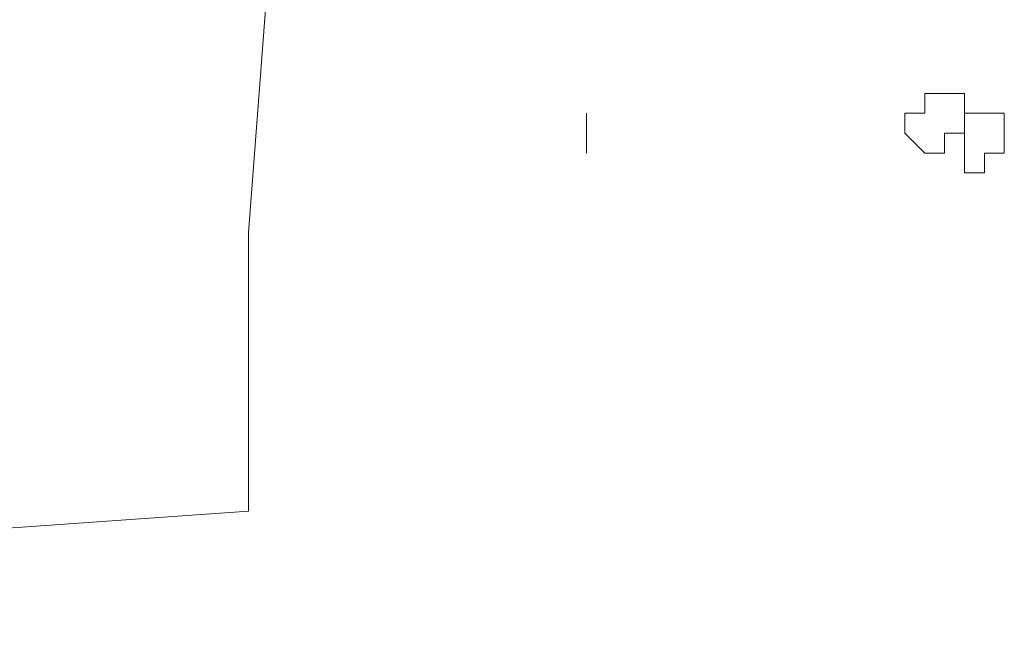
# Model space of a CAD drawing. Header units: millimetres. Extents: x 14400 to 93787, y -21104 to 39413.
# Tile 309 of 328: x 63010.36 to 63018.55, y 19712.25 to 19717.49. Entities that reach past the tile are written whole.
import ezdxf

# ---------------------------------------------------------------- set-up
doc = ezdxf.new("R2010")
doc.units = ezdxf.units.MM
doc.layers.add('_MODUS - zielen', color=66, linetype='Continuous', lineweight=9)

msp = doc.modelspace()

# ---------------------------------------------------------------- linework, layer by layer
at = {"layer": '_MODUS - zielen', "transparency": 33554687}
for points in [[(63012.2637, 19713.40412), (63012.2637, 19715.72061), (63012.42916, 19717.87163), (63012.92555, 19719.3608), (63012.92555, 19720.84997), (63014.41472, 19722.17368), (63015.90389, 19723.66285), (63017.39306, 19724.98656)], [(63015.07658, 19716.71339), (63015.07658, 19716.38246), (63015.07658, 19716.38246)], [(63012.2637, 19713.40412), (63009.94721, 19713.23866), (63007.79618, 19712.24588)]]:
    msp.add_lwpolyline(points, dxfattribs=at)
for points in [[(63018.05492, 19716.87885), (63018.22038, 19716.87885), (63018.22038, 19716.71339), (63018.22038, 19716.71339), (63018.22038, 19716.54792), (63018.05492, 19716.54792), (63018.05492, 19716.38246), (63017.88945, 19716.38246), (63017.88945, 19716.38246), (63017.72399, 19716.54792), (63017.72399, 19716.71339), (63017.72399, 19716.71339), (63017.88945, 19716.71339), (63017.88945, 19716.87885), (63017.88945, 19716.87885)], [(63018.38584, 19716.71339), (63018.55131, 19716.71339), (63018.55131, 19716.54792), (63018.55131, 19716.38246), (63018.55131, 19716.38246), (63018.38584, 19716.38246), (63018.38584, 19716.217), (63018.22038, 19716.217), (63018.22038, 19716.217), (63018.22038, 19716.38246), (63018.22038, 19716.38246), (63018.22038, 19716.54792), (63018.22038, 19716.71339), (63018.22038, 19716.71339)]]:
    msp.add_lwpolyline(points, close=True, dxfattribs=at)

doc.saveas('drawing.dxf')
